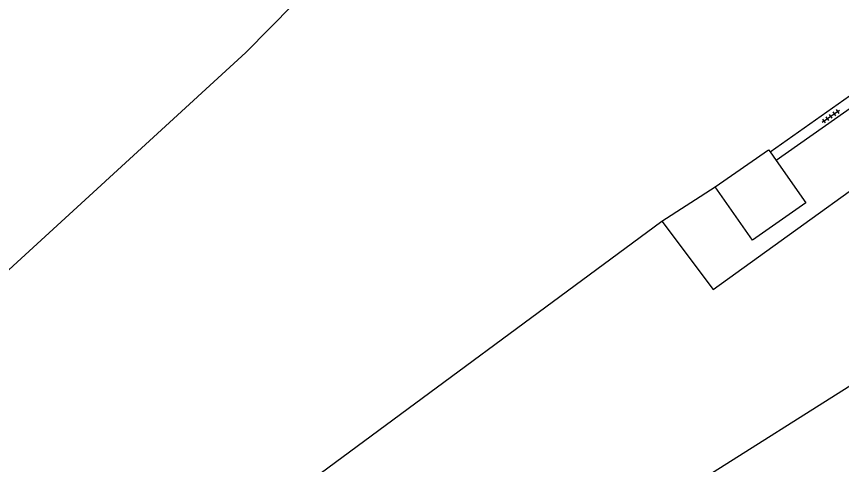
# Model space of a CAD drawing. Extents: x 128999 to 131010, y 395498 to 399007.
# Drawn here: x 129994.3 to 130083, y 397724.1 to 397772.3 of the extents above; entities that cross this region are included whole.
import ezdxf

# ---------------------------------------------------------------- set-up
doc = ezdxf.new("R2010")
doc.units = 0
for name, color, linetype in [('gg-afsc-hekwerk', 7, 'Continuous'), ('gg-knt-bronhoudergrens', 7, 'Continuous'), ('gg-knt-verharding', 7, 'Continuous'), ('gt-grn-groengrens', 7, 'Continuous'), ('gt-symb-tegel verharding', 7, 'Continuous'), ('gx-grn-maaiveld', 7, 'Continuous')]:
    doc.layers.add(name, color=color, linetype=linetype)

# ---------------------------------------------------------------- blocks, each defined once
blk = doc.blocks.new('gt0-TEG1')
at = {"layer": 'gt-symb-tegel verharding'}
for p, q in [((-1.125, 0), (1.125, 0)), ((-0.9, -0.25), (-0.9, 0.25)), ((-0.45, -0.25), (-0.45, 0.25)), ((0, -0.25), (0, 0.25)), ((0.45, -0.25), (0.45, 0.25)), ((0.9, -0.25), (0.9, 0.25))]:
    blk.add_line(p, q, dxfattribs=at)

msp = doc.modelspace()

# ---------------------------------------------------------------- linework, layer by layer
at = {"layer": 'gg-afsc-hekwerk'}
msp.add_line((130075.326, 397757.734), (130075.963, 397756.829), dxfattribs=at)
for points in [[(130069.422, 397753.973), (130075.16, 397757.969), (130075.326, 397757.734)], [(130069.422, 397753.973), (130075.16, 397757.969), (130075.326, 397757.734)], [(130075.963, 397756.829), (130079.176, 397752.268), (130073.418, 397748.235), (130069.422, 397753.973)], [(130075.963, 397756.829), (130079.176, 397752.268), (130073.418, 397748.235), (130069.422, 397753.973)]]:
    msp.add_lwpolyline(points, dxfattribs=at)
at = {"layer": 'gg-knt-bronhoudergrens'}
for p, q in [((129995.695, 397700.075), (130063.675, 397750.278)), ((130108.701, 397748.261), (130063.429, 397719.635))]:
    msp.add_line(p, q, dxfattribs=at)
msp.add_lwpolyline([(130063.675, 397750.278), (130069.192, 397742.943), (130094.438, 397761.155)], dxfattribs=at)
at = {"layer": 'gg-knt-verharding'}
msp.add_line((130075.326, 397757.734), (130088.386, 397766.997), dxfattribs=at)
msp.add_lwpolyline([(130088.838, 397765.184), (130088.512, 397765.648), (130075.963, 397756.829)], dxfattribs=at)
at = {"layer": 'gt-grn-groengrens'}
msp.add_line((130063.675, 397750.278), (130069.422, 397753.973), dxfattribs=at)
at = {"layer": 'gx-grn-maaiveld'}
msp.add_lwpolyline([(130031.012, 397784.87), (130034.356, 397784.04), (130018.98, 397768.418), (129948.62, 397703.897), (129915.188, 397676.222), (129901.881, 397664.392), (129892.195, 397654.847)], dxfattribs=at)

# ---------------------------------------------------------------- block references
at = {"layer": 'gt-symb-tegel verharding', "rotation": 34.61180636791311}
msp.add_blockref('gt0-TEG1', (130081.853, 397761.571), dxfattribs=at)

doc.saveas('drawing.dxf')
